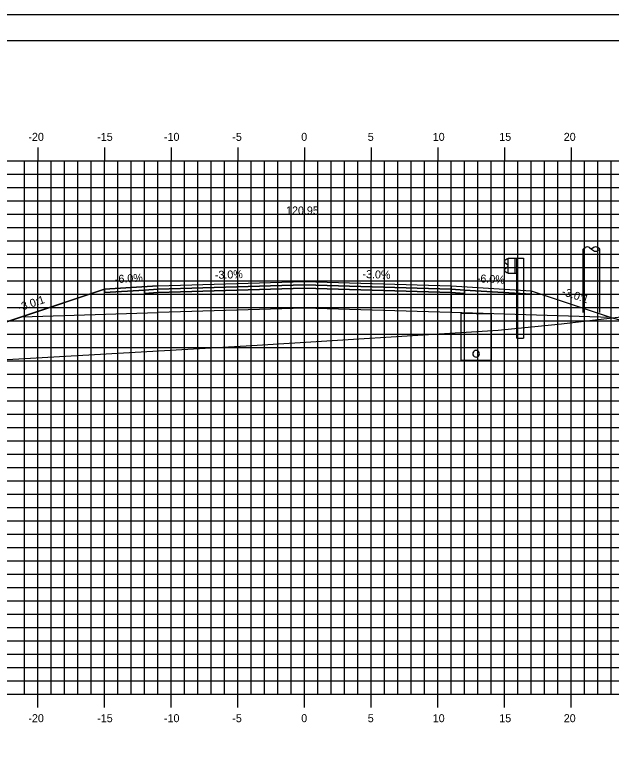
# Model space of a CAD drawing. Extents: x 850598 to 870284, y 366541 to 366651.
# Drawn here: x 852625 to 852669.7, y 366595.1 to 366651.2 of the extents above; entities that cross this region are included whole.
import ezdxf

# ---------------------------------------------------------------- set-up
doc = ezdxf.new("R2010")
doc.units = 0
for name, color, linetype in [('ANNOTATION', 7, 'Continuous'), ('BORDER', 7, 'Continuous'), ('D_Drainage_Underdrain', 7, 'Continuous'), ('D_Drainage_Underdrain_06in', 7, 'Continuous'), ('D_Guardrail_Beam_Rt', 7, 'Continuous'), ('D_Roadway_Centerline', 7, 'Continuous'), ('D_Roadway_Centerline_Text', 7, 'Continuous'), ('D_Roadway_Edge_Shoulder', 7, 'Continuous'), ('D_Roadway_Edge_TW', 7, 'Continuous'), ('D_Roadway_Pavement', 7, 'Continuous'), ('D_Roadway_SlopeLines', 7, 'Continuous'), ('D_Roadway_SubGrade', 7, 'Continuous'), ('D_Utilities_Pole_Joint', 7, 'Continuous'), ('H_V ANNOTATION', 7, 'Continuous'), ('MAJOR', 7, 'Continuous'), ('MINOR', 7, 'Continuous'), ('PLOT BOUNDARY', 7, 'Continuous'), ('S_Roadway_Centerline', 7, 'Continuous')]:
    doc.layers.add(name, color=color, linetype=linetype)

msp = doc.modelspace()

# ---------------------------------------------------------------- linework, layer by layer
at = {"layer": 'BORDER'}
msp.add_line((852761.706, 366649.225), (852601.706, 366649.225), dxfattribs=at)
at = {"layer": 'D_Drainage_Underdrain'}
msp.add_lwpolyline([(852660.706, 366628.759), (852660.706, 366625.259), (852658.456, 366625.259), (852658.456, 366628.804)], close=True, dxfattribs=at)
at = {"layer": 'D_Drainage_Underdrain_06in'}
msp.add_lwpolyline([(852659.581, 366626.009), (852659.504, 366625.996), (852659.434, 366625.961), (852659.379, 366625.905), (852659.343, 366625.836), (852659.331, 366625.759), (852659.343, 366625.681), (852659.379, 366625.612), (852659.434, 366625.556), (852659.504, 366625.521), (852659.581, 366625.509), (852659.658, 366625.521), (852659.728, 366625.556), (852659.783, 366625.612), (852659.819, 366625.681), (852659.831, 366625.759), (852659.819, 366625.836), (852659.783, 366625.905), (852659.728, 366625.961), (852659.658, 366625.996)], close=True, dxfattribs=at)
at = {"layer": 'D_Guardrail_Beam_Rt'}
for p, q in [((852661.887, 366632.84), (852661.743, 366632.74)), ((852661.977, 366632.86), (852661.903, 366632.847)), ((852661.977, 366632.934), (852662.664, 366632.934)), ((852661.977, 366631.768), (852661.977, 366632.934)), ((852662.497, 366632.934), (852662.497, 366631.768)), ((852662.602, 366632.934), (852662.602, 366631.768)), ((852662.664, 366632.934), (852663.135, 366632.934)), ((852662.664, 366632.934), (852662.664, 366631.768)), ((852663.135, 366632.934), (852663.135, 366626.934)), ((852661.743, 366632.597), (852661.939, 366632.461)), ((852661.939, 366632.241), (852661.743, 366632.105)), ((852661.972, 366632.397), (852661.972, 366632.305)), ((852661.743, 366631.962), (852661.887, 366631.862)), ((852661.903, 366631.855), (852661.977, 366631.842)), ((852662.664, 366631.768), (852661.977, 366631.768)), ((852662.643, 366626.934), (852662.643, 366631.768)), ((852662.643, 366626.934), (852663.135, 366626.934))]:
    msp.add_line(p, q, dxfattribs=at)
for centre, major_axis, start_param, end_param in [((852661.911, 366632.806), (-0.0417, 0), 4.886922, 5.323254), ((852661.794, 366632.669), (-0.0877, 0), 5.323254, 7.243116), ((852661.893, 366632.397), (0.0789, 0), 0, 0.959931), ((852661.893, 366632.305), (0.0789, 0), 5.323254, 6.283185), ((852661.794, 366632.033), (-0.0877, 0), 5.323254, 7.243116), ((852661.911, 366631.896), (-0.0417, 0), 0.959931, 1.396263)]:
    msp.add_ellipse(centre, major_axis=major_axis, ratio=0.995501, start_param=start_param, end_param=end_param, dxfattribs=at)
at = {"layer": 'D_Roadway_Centerline'}
msp.add_lwpolyline([(852615.369, 366625.155), (852621.706, 366627.268), (852625.508, 366628.535), (852631.706, 366630.601), (852635.706, 366630.841), (852646.706, 366631.171), (852657.706, 366630.841), (852661.706, 366630.601), (852663.706, 366630.481), (852669.706, 366628.481), (852707.479, 366618.225), (852719.715, 366614.903), (852729.577, 366612.225), (852733.577, 366612.225)], dxfattribs=at)
at = {"layer": 'D_Roadway_Edge_Shoulder'}
for points in [[(852635.706, 366630.841), (852631.706, 366630.601), (852631.706, 366630.351), (852634.706, 366630.531), (852635.706, 366630.591)], [(852657.706, 366630.841), (852661.706, 366630.601), (852661.706, 366630.601), (852663.706, 366630.481), (852663.706, 366630.231), (852658.706, 366630.531), (852657.706, 366630.591)]]:
    msp.add_lwpolyline(points, close=True, dxfattribs=at)
at = {"layer": 'D_Roadway_Edge_TW'}
msp.add_lwpolyline([(852635.706, 366630.591), (852635.706, 366630.841), (852646.706, 366631.171), (852657.706, 366630.841), (852657.706, 366630.591), (852646.706, 366630.921)], close=True, dxfattribs=at)
at = {"layer": 'D_Roadway_Pavement'}
for points in [[(852635.706, 366630.591), (852634.706, 366630.531), (852634.706, 366630.281), (852635.706, 366630.341)], [(852635.706, 366630.341), (852635.706, 366630.591), (852646.706, 366630.921), (852657.706, 366630.591), (852657.706, 366630.341), (852646.706, 366630.671)], [(852657.706, 366630.591), (852658.706, 366630.531), (852658.706, 366630.281), (852657.706, 366630.341)]]:
    msp.add_lwpolyline(points, close=True, dxfattribs=at)
at = {"layer": 'D_Roadway_SlopeLines'}
msp.add_lwpolyline([(852635.706, 366630.841), (852631.706, 366630.601), (852621.706, 366627.268)], dxfattribs=at)
at = {"layer": 'D_Roadway_SubGrade'}
for points in [[(852635.706, 366630.341), (852634.706, 366630.281), (852634.706, 366630.531), (852631.706, 366630.351), (852631.706, 366630.601), (852625.508, 366628.535), (852635.706, 366628.841)], [(852635.706, 366628.841), (852635.706, 366630.341), (852646.706, 366630.671), (852657.706, 366630.341), (852657.706, 366628.841), (852646.706, 366629.171)], [(852657.706, 366630.341), (852658.706, 366630.281), (852658.706, 366630.531), (852663.706, 366630.231), (852663.706, 366630.481), (852669.706, 366628.481), (852657.706, 366628.841)]]:
    msp.add_lwpolyline(points, close=True, dxfattribs=at)
at = {"layer": 'D_Utilities_Pole_Joint'}
for p, q in [((852667.613, 366633.603), (852667.77, 366633.714)), ((852667.613, 366628.845), (852667.613, 366633.603)), ((852668.082, 366633.714), (852668.238, 366633.603)), ((852668.394, 366633.714), (852668.238, 366633.603)), ((852668.238, 366633.603), (852668.394, 366633.492)), ((852668.863, 366633.603), (852668.707, 366633.714)), ((852668.707, 366633.492), (852668.863, 366633.603)), ((852668.863, 366628.845), (852668.863, 366633.603))]:
    msp.add_line(p, q, dxfattribs=at)
for centre, start, end in [((852667.926, 366633.493), 90, 125.2644), ((852667.926, 366633.493), 54.7356, 90), ((852668.551, 366633.493), 90, 125.2644), ((852668.551, 366633.714), 234.7356, 270), ((852668.551, 366633.493), 54.7356, 90), ((852668.551, 366633.714), 270, 305.2644)]:
    msp.add_arc(centre, 0.271, start, end, dxfattribs=at)
at = {"layer": 'MAJOR'}
for p, q in [((852626.706, 366641.227), (852626.706, 366640.225)), ((852626.706, 366641.227), (852626.706, 366640.225)), ((852631.706, 366641.227), (852631.706, 366640.225)), ((852631.706, 366641.227), (852631.706, 366640.225)), ((852636.706, 366641.227), (852636.706, 366640.225)), ((852636.706, 366641.227), (852636.706, 366640.225)), ((852641.706, 366641.227), (852641.706, 366640.225)), ((852641.706, 366641.227), (852641.706, 366640.225)), ((852646.706, 366641.227), (852646.706, 366640.225)), ((852646.706, 366641.227), (852646.706, 366640.225)), ((852651.706, 366641.227), (852651.706, 366640.225)), ((852651.706, 366641.227), (852651.706, 366640.225)), ((852656.706, 366641.227), (852656.706, 366640.225)), ((852656.706, 366641.227), (852656.706, 366640.225)), ((852661.706, 366641.227), (852661.706, 366640.225)), ((852661.706, 366641.227), (852661.706, 366640.225)), ((852666.706, 366641.227), (852666.706, 366640.225)), ((852666.706, 366641.227), (852666.706, 366640.225)), ((852606.706, 366640.225), (852746.706, 366640.225)), ((852606.706, 366640.225), (852746.706, 366640.225)), ((852606.706, 366640.225), (852746.706, 366640.225)), ((852606.706, 366640.225), (852746.706, 366640.225)), ((852626.706, 366600.225), (852626.706, 366640.225)), ((852626.706, 366600.225), (852626.706, 366640.225)), ((852631.706, 366600.225), (852631.706, 366640.225)), ((852631.706, 366600.225), (852631.706, 366640.225)), ((852636.706, 366600.225), (852636.706, 366640.225)), ((852636.706, 366600.225), (852636.706, 366640.225)), ((852641.706, 366600.225), (852641.706, 366640.225)), ((852641.706, 366600.225), (852641.706, 366640.225)), ((852646.706, 366600.225), (852646.706, 366640.225)), ((852646.706, 366600.225), (852646.706, 366640.225)), ((852651.706, 366600.225), (852651.706, 366640.225)), ((852651.706, 366600.225), (852651.706, 366640.225)), ((852656.706, 366600.225), (852656.706, 366640.225)), ((852656.706, 366600.225), (852656.706, 366640.225)), ((852661.706, 366600.225), (852661.706, 366640.225)), ((852661.706, 366600.225), (852661.706, 366640.225)), ((852666.706, 366600.225), (852666.706, 366640.225)), ((852666.706, 366600.225), (852666.706, 366640.225)), ((852606.706, 366635.225), (852746.706, 366635.225)), ((852606.706, 366635.225), (852746.706, 366635.225)), ((852606.706, 366630.225), (852746.706, 366630.225)), ((852606.706, 366630.225), (852746.706, 366630.225)), ((852606.706, 366625.225), (852746.706, 366625.225)), ((852606.706, 366625.225), (852746.706, 366625.225)), ((852606.706, 366620.225), (852746.706, 366620.225)), ((852606.706, 366620.225), (852746.706, 366620.225)), ((852606.706, 366615.225), (852746.706, 366615.225)), ((852606.706, 366615.225), (852746.706, 366615.225)), ((852606.706, 366610.225), (852746.706, 366610.225)), ((852606.706, 366610.225), (852746.706, 366610.225)), ((852606.706, 366605.225), (852746.706, 366605.225)), ((852606.706, 366605.225), (852746.706, 366605.225)), ((852606.706, 366600.225), (852746.706, 366600.225)), ((852606.706, 366600.225), (852746.706, 366600.225)), ((852606.706, 366600.225), (852746.706, 366600.225)), ((852606.706, 366600.225), (852746.706, 366600.225)), ((852626.706, 366599.223), (852626.706, 366600.225)), ((852626.706, 366599.223), (852626.706, 366600.225)), ((852631.706, 366599.223), (852631.706, 366600.225)), ((852631.706, 366599.223), (852631.706, 366600.225)), ((852636.706, 366599.223), (852636.706, 366600.225)), ((852636.706, 366599.223), (852636.706, 366600.225)), ((852641.706, 366599.223), (852641.706, 366600.225)), ((852641.706, 366599.223), (852641.706, 366600.225)), ((852646.706, 366599.223), (852646.706, 366600.225)), ((852646.706, 366599.223), (852646.706, 366600.225)), ((852651.706, 366599.223), (852651.706, 366600.225)), ((852651.706, 366599.223), (852651.706, 366600.225)), ((852656.706, 366599.223), (852656.706, 366600.225)), ((852656.706, 366599.223), (852656.706, 366600.225)), ((852661.706, 366599.223), (852661.706, 366600.225)), ((852661.706, 366599.223), (852661.706, 366600.225)), ((852666.706, 366599.223), (852666.706, 366600.225)), ((852666.706, 366599.223), (852666.706, 366600.225))]:
    msp.add_line(p, q, dxfattribs=at)
at = {"layer": 'MINOR'}
for p, q in [((852625.706, 366600.225), (852625.706, 366640.225)), ((852625.706, 366600.225), (852625.706, 366640.225)), ((852627.706, 366600.225), (852627.706, 366640.225)), ((852627.706, 366600.225), (852627.706, 366640.225)), ((852628.706, 366600.225), (852628.706, 366640.225)), ((852628.706, 366600.225), (852628.706, 366640.225)), ((852629.706, 366600.225), (852629.706, 366640.225)), ((852629.706, 366600.225), (852629.706, 366640.225)), ((852630.706, 366600.225), (852630.706, 366640.225)), ((852630.706, 366600.225), (852630.706, 366640.225)), ((852632.706, 366600.225), (852632.706, 366640.225)), ((852632.706, 366600.225), (852632.706, 366640.225)), ((852633.706, 366600.225), (852633.706, 366640.225)), ((852633.706, 366600.225), (852633.706, 366640.225)), ((852634.706, 366600.225), (852634.706, 366640.225)), ((852634.706, 366600.225), (852634.706, 366640.225)), ((852635.706, 366600.225), (852635.706, 366640.225)), ((852635.706, 366600.225), (852635.706, 366640.225)), ((852637.706, 366600.225), (852637.706, 366640.225)), ((852637.706, 366600.225), (852637.706, 366640.225)), ((852638.706, 366600.225), (852638.706, 366640.225)), ((852638.706, 366600.225), (852638.706, 366640.225)), ((852639.706, 366600.225), (852639.706, 366640.225)), ((852639.706, 366600.225), (852639.706, 366640.225)), ((852640.706, 366600.225), (852640.706, 366640.225)), ((852640.706, 366600.225), (852640.706, 366640.225)), ((852642.706, 366600.225), (852642.706, 366640.225)), ((852642.706, 366600.225), (852642.706, 366640.225)), ((852643.706, 366600.225), (852643.706, 366640.225)), ((852643.706, 366600.225), (852643.706, 366640.225)), ((852644.706, 366600.225), (852644.706, 366640.225)), ((852644.706, 366600.225), (852644.706, 366640.225)), ((852645.706, 366600.225), (852645.706, 366640.225)), ((852645.706, 366600.225), (852645.706, 366640.225)), ((852647.706, 366600.225), (852647.706, 366640.225)), ((852647.706, 366600.225), (852647.706, 366640.225)), ((852648.706, 366600.225), (852648.706, 366640.225)), ((852648.706, 366600.225), (852648.706, 366640.225)), ((852649.706, 366600.225), (852649.706, 366640.225)), ((852649.706, 366600.225), (852649.706, 366640.225)), ((852650.706, 366600.225), (852650.706, 366640.225)), ((852650.706, 366600.225), (852650.706, 366640.225)), ((852652.706, 366600.225), (852652.706, 366640.225)), ((852652.706, 366600.225), (852652.706, 366640.225)), ((852653.706, 366600.225), (852653.706, 366640.225)), ((852653.706, 366600.225), (852653.706, 366640.225)), ((852654.706, 366600.225), (852654.706, 366640.225)), ((852654.706, 366600.225), (852654.706, 366640.225)), ((852655.706, 366600.225), (852655.706, 366640.225)), ((852655.706, 366600.225), (852655.706, 366640.225)), ((852657.706, 366600.225), (852657.706, 366640.225)), ((852657.706, 366600.225), (852657.706, 366640.225)), ((852658.706, 366600.225), (852658.706, 366640.225)), ((852658.706, 366600.225), (852658.706, 366640.225)), ((852659.706, 366600.225), (852659.706, 366640.225)), ((852659.706, 366600.225), (852659.706, 366640.225)), ((852660.706, 366600.225), (852660.706, 366640.225)), ((852660.706, 366600.225), (852660.706, 366640.225)), ((852662.706, 366600.225), (852662.706, 366640.225)), ((852662.706, 366600.225), (852662.706, 366640.225)), ((852663.706, 366600.225), (852663.706, 366640.225)), ((852663.706, 366600.225), (852663.706, 366640.225)), ((852664.706, 366600.225), (852664.706, 366640.225)), ((852664.706, 366600.225), (852664.706, 366640.225)), ((852665.706, 366600.225), (852665.706, 366640.225)), ((852665.706, 366600.225), (852665.706, 366640.225)), ((852667.706, 366600.225), (852667.706, 366640.225)), ((852667.706, 366600.225), (852667.706, 366640.225)), ((852668.706, 366600.225), (852668.706, 366640.225)), ((852668.706, 366600.225), (852668.706, 366640.225)), ((852669.706, 366600.225), (852669.706, 366640.225)), ((852669.706, 366600.225), (852669.706, 366640.225)), ((852606.706, 366639.225), (852746.706, 366639.225)), ((852606.706, 366639.225), (852746.706, 366639.225)), ((852606.706, 366638.225), (852746.706, 366638.225)), ((852606.706, 366638.225), (852746.706, 366638.225)), ((852606.706, 366637.225), (852746.706, 366637.225)), ((852606.706, 366637.225), (852746.706, 366637.225)), ((852606.706, 366636.225), (852746.706, 366636.225)), ((852606.706, 366636.225), (852746.706, 366636.225)), ((852606.706, 366634.225), (852746.706, 366634.225)), ((852606.706, 366634.225), (852746.706, 366634.225)), ((852606.706, 366633.225), (852746.706, 366633.225)), ((852606.706, 366633.225), (852746.706, 366633.225)), ((852606.706, 366632.225), (852746.706, 366632.225)), ((852606.706, 366632.225), (852746.706, 366632.225)), ((852606.706, 366631.225), (852746.706, 366631.225)), ((852606.706, 366631.225), (852746.706, 366631.225)), ((852606.706, 366629.225), (852746.706, 366629.225)), ((852606.706, 366629.225), (852746.706, 366629.225)), ((852606.706, 366628.225), (852746.706, 366628.225)), ((852606.706, 366628.225), (852746.706, 366628.225)), ((852606.706, 366627.225), (852746.706, 366627.225)), ((852606.706, 366627.225), (852746.706, 366627.225)), ((852606.706, 366626.225), (852746.706, 366626.225)), ((852606.706, 366626.225), (852746.706, 366626.225)), ((852606.706, 366624.225), (852746.706, 366624.225)), ((852606.706, 366624.225), (852746.706, 366624.225)), ((852606.706, 366623.225), (852746.706, 366623.225)), ((852606.706, 366623.225), (852746.706, 366623.225)), ((852606.706, 366622.225), (852746.706, 366622.225)), ((852606.706, 366622.225), (852746.706, 366622.225)), ((852606.706, 366621.225), (852746.706, 366621.225)), ((852606.706, 366621.225), (852746.706, 366621.225)), ((852606.706, 366619.225), (852746.706, 366619.225)), ((852606.706, 366619.225), (852746.706, 366619.225)), ((852606.706, 366618.225), (852746.706, 366618.225)), ((852606.706, 366618.225), (852746.706, 366618.225)), ((852606.706, 366617.225), (852746.706, 366617.225)), ((852606.706, 366617.225), (852746.706, 366617.225)), ((852606.706, 366616.225), (852746.706, 366616.225)), ((852606.706, 366616.225), (852746.706, 366616.225)), ((852606.706, 366614.225), (852746.706, 366614.225)), ((852606.706, 366614.225), (852746.706, 366614.225)), ((852606.706, 366613.225), (852746.706, 366613.225)), ((852606.706, 366613.225), (852746.706, 366613.225)), ((852606.706, 366612.225), (852746.706, 366612.225)), ((852606.706, 366612.225), (852746.706, 366612.225)), ((852606.706, 366611.225), (852746.706, 366611.225)), ((852606.706, 366611.225), (852746.706, 366611.225)), ((852606.706, 366609.225), (852746.706, 366609.225)), ((852606.706, 366609.225), (852746.706, 366609.225)), ((852606.706, 366608.225), (852746.706, 366608.225)), ((852606.706, 366608.225), (852746.706, 366608.225)), ((852606.706, 366607.225), (852746.706, 366607.225)), ((852606.706, 366607.225), (852746.706, 366607.225)), ((852606.706, 366606.225), (852746.706, 366606.225)), ((852606.706, 366606.225), (852746.706, 366606.225)), ((852606.706, 366604.225), (852746.706, 366604.225)), ((852606.706, 366604.225), (852746.706, 366604.225)), ((852606.706, 366603.225), (852746.706, 366603.225)), ((852606.706, 366603.225), (852746.706, 366603.225)), ((852606.706, 366602.225), (852746.706, 366602.225)), ((852606.706, 366602.225), (852746.706, 366602.225)), ((852606.706, 366601.225), (852746.706, 366601.225)), ((852606.706, 366601.225), (852746.706, 366601.225))]:
    msp.add_line(p, q, dxfattribs=at)
at = {"layer": 'PLOT BOUNDARY'}
msp.add_lwpolyline([(852593.613, 366541.166), (852763.613, 366541.166), (852763.613, 366651.166), (852593.613, 366651.166)], close=True, dxfattribs=at)
at = {"layer": 'S_Roadway_Centerline'}
msp.add_lwpolyline([(852606.706, 366625.206), (852620.887, 366625.123), (852642.755, 366626.386), (852661.236, 366627.532), (852665.99, 366628.004), (852672.98, 366628.837), (852674.741, 366629.191), (852675.891, 366629.417), (852681.7, 366629.764), (852690.651, 366630.309), (852696.889, 366630.379), (852706.533, 366630.488), (852708.111, 366630.191), (852709.858, 366629.909), (852714.974, 366626.075), (852726.889, 366616.391), (852738.412, 366609.214), (852746.706, 366606.654)], dxfattribs=at)

# ---------------------------------------------------------------- texts
at = {"layer": 'ANNOTATION'}
for s, rotation, p in [('-6.0%', 3.4336, (852632.503, 366631.051)), ('-3.0%', 1.7184, (852639.994, 366631.37)), ('-3.0%', 358.2816, (852651.054, 366631.441)), ('-6.0%', 356.5664, (852659.623, 366631.128)), ('-3.0:1', 341.5651, (852665.96, 366630.184)), ('-3.0:1', 18.4348, (852625.327, 366628.929))]:
    msp.add_text(s, height=0.6, rotation=rotation, dxfattribs=at).set_placement(p)
at = {"layer": 'D_Roadway_Centerline'}
for s, p in [('C', (852646.701, 366631.171)), ('C', (852646.701, 366631.171)), ('L', (852646.706, 366631.164)), ('L', (852646.706, 366631.164))]:
    msp.add_text(s, height=0.0146, dxfattribs=at).set_placement(p)
at = {"layer": 'D_Roadway_Centerline_Text'}
msp.add_text('120.95', height=0.6, dxfattribs=at).set_placement((852645.328, 366636.203))
at = {"layer": 'H_V ANNOTATION'}
for s, p in [('-20', (852625.999, 366641.725)), ('-10', (852636.171, 366641.725)), ('0', (852646.465, 366641.725)), ('10', (852656.331, 366641.725)), ('20', (852666.16, 366641.725)), ('-15', (852631.163, 366641.725)), ('-5', (852641.296, 366641.725)), ('5', (852651.457, 366641.725)), ('15', (852661.323, 366641.725)), ('-20', (852625.999, 366598.125)), ('-15', (852631.163, 366598.125)), ('-10', (852636.171, 366598.125)), ('-5', (852641.296, 366598.125)), ('0', (852646.465, 366598.125)), ('5', (852651.457, 366598.125)), ('10', (852656.331, 366598.125)), ('15', (852661.323, 366598.125)), ('20', (852666.16, 366598.125))]:
    msp.add_text(s, height=0.6, dxfattribs=at).set_placement(p)

doc.saveas('drawing.dxf')
